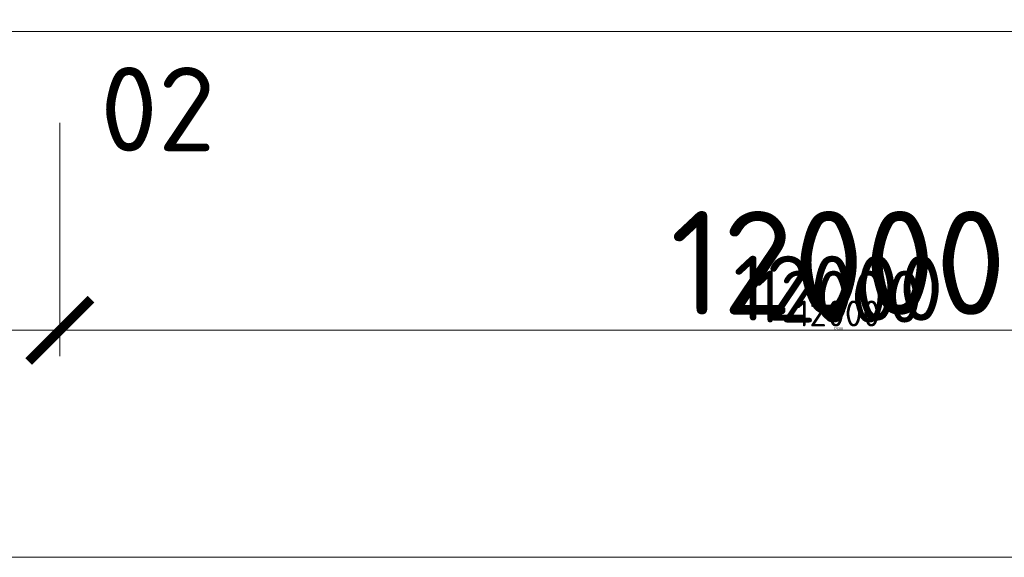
# Model space of a CAD drawing. Header units: millimetres. Extents: x -725694 to 5289369, y -1488057 to 2187451.
# Tile 532 of 656: x 311690 to 319279, y 144775 to 148920. Entities that reach past the tile are written whole.
import ezdxf

# ---------------------------------------------------------------- set-up
doc = ezdxf.new("R2010")
doc.units = ezdxf.units.MM
doc.linetypes.add('CENTERX2', pattern=[101.6, 63.5, -12.7, 12.7, -12.7])
doc.linetypes.add('DASHDOT', pattern=[25.4, 12.7, -6.35, 0, -6.35])
doc.layers.get('Defpoints').update_dxf_attribs({"color": 8})
for name, color, linetype, lineweight in [('A99_N_koty-200', 5, 'Continuous', 5), ('A99_N_koty-200 @ 1', 5, 'Continuous', 5), ('A99_N_koty-200 @ 10', 5, 'Continuous', 5), ('A99_N_koty-200 @ 100', 5, 'Continuous', 5), ('A99_N_koty-200 @ 200', 5, 'Continuous', 5), ('A99_N_koty-200 @ 250 (1)', 5, 'Continuous', 5), ('A99_N_koty-200 @ 250 (2)', 5, 'Continuous', 5), ('A99_N_koty-200 @ 400', 5, 'Continuous', 5), ('A99_N_txt-popis-200', 240, 'Continuous', 5), ('A99_S_kce-pohl', 7, 'Continuous', 5), ('A99_S_osy', 1, 'CENTERX2', 5)]:
    doc.layers.add(name, color=color, linetype=linetype, lineweight=lineweight)
doc.styles.add('A99_kota', font='isocpeur.ttf', dxfattribs={"height": 2})
doc.styles.add('ad_popis 100', font='isocpeur.ttf', dxfattribs={"height": 200})
doc.dimstyles.new('A99_kota_200 new', dxfattribs={"dimscale": 200, "dimtxt": 2, "dimasz": 1.2, "dimexe": 0.5, "dimexo": 1.5, "dimgap": 0.3, "dimtad": 1, "dimdec": 0, "dimzin": 3, "dimdsep": 46, "dimtxsty": 'A99_kota', "dimblk": 'ARCHTICK', "dimcen": 2.5, "dimazin": 2, "dimtfac": 0.75, "dimtdec": 0, "dimtmove": 2, "dimatfit": 0, "dimfxl": 0, "dimtolj": 1, "dimtzin": 0, "dimlwd": 5, "dimlwe": 5, "dimarcsym": 0})

# ---------------------------------------------------------------- blocks, each defined once
blk = doc.blocks.new('_ArchTick')
at = {"color": 0, "linetype": 'ByBlock', "const_width": 0.15}
blk.add_lwpolyline([(-0.5, -0.5), (0.5, 0.5)], dxfattribs=at)
blk = doc.blocks.new('*D4768')
at = {"layer": 'A99_N_koty-200', "color": 0, "linetype": 'Continuous', "lineweight": 5, "ltscale": 10, "transparency": 16777216}
for p, q in [((312000, 146925), (312000, 146475)), ((324000, 146925), (324000, 146475)), ((324000, 146525), (312000, 146525))]:
    blk.add_line(p, q, dxfattribs=at)
at = {"layer": 'Defpoints', "color": 0, "linetype": 'Continuous', "lineweight": 0, "ltscale": 10, "transparency": 16777216}
for p in [(312000, 149400), (324000, 149400), (312000, 146525)]:
    blk.add_point(p, dxfattribs=at)
at = {"layer": 'A99_N_koty-200', "color": 0, "linetype": 'Continuous', "lineweight": 5, "ltscale": 10, "transparency": 16777216, "xscale": 120, "yscale": 120, "zscale": 120, "rotation": 180}
blk.add_blockref('_ArchTick', (312000, 146525), dxfattribs=at)
at = {"layer": 'A99_N_koty-200', "color": 0, "linetype": 'Continuous', "lineweight": 5, "ltscale": 10, "transparency": 16777216, "xscale": 120, "yscale": 120, "zscale": 120}
blk.add_blockref('_ArchTick', (324000, 146525), dxfattribs=at)
at = {"layer": 'A99_N_koty-200', "color": 0, "linetype": 'Continuous', "ltscale": 10, "transparency": 16777216, "insert": (318000, 146655), "char_height": 200, "attachment_point": 5, "style": 'A99_kota'}
blk.add_mtext('\\A1;12000', dxfattribs=at)
blk = doc.blocks.new('*D4769')
at = {"layer": 'A99_N_koty-200', "color": 0, "linetype": 'Continuous', "lineweight": 5, "ltscale": 10, "transparency": 16777216}
for p, q in [((312000, 147325), (312000, 146425)), ((324000, 147325), (324000, 146425)), ((324000, 146525), (312000, 146525))]:
    blk.add_line(p, q, dxfattribs=at)
at = {"layer": 'Defpoints', "color": 0, "linetype": 'Continuous', "lineweight": 0, "ltscale": 10, "transparency": 16777216}
for p in [(312000, 149400), (324000, 149400), (312000, 146525)]:
    blk.add_point(p, dxfattribs=at)
at = {"layer": 'A99_N_koty-200', "color": 0, "linetype": 'Continuous', "lineweight": 5, "ltscale": 10, "transparency": 16777216, "xscale": 240, "yscale": 240, "zscale": 240, "rotation": 180}
blk.add_blockref('_ArchTick', (312000, 146525), dxfattribs=at)
at = {"layer": 'A99_N_koty-200', "color": 0, "linetype": 'Continuous', "lineweight": 5, "ltscale": 10, "transparency": 16777216, "xscale": 240, "yscale": 240, "zscale": 240}
blk.add_blockref('_ArchTick', (324000, 146525), dxfattribs=at)
at = {"layer": 'A99_N_koty-200', "color": 0, "linetype": 'Continuous', "ltscale": 10, "transparency": 16777216, "insert": (318000, 146785), "char_height": 400, "attachment_point": 5, "style": 'A99_kota'}
blk.add_mtext('\\A1;12000', dxfattribs=at)
blk = doc.blocks.new('*D4770')
at = {"layer": 'A99_N_koty-200', "color": 0, "linetype": 'Continuous', "lineweight": 5, "ltscale": 10, "transparency": 16777216}
for p, q in [((312000, 146529), (312000, 146524.5)), ((324000, 146525), (312000, 146525)), ((324000, 146529), (324000, 146524.5))]:
    blk.add_line(p, q, dxfattribs=at)
at = {"layer": 'Defpoints', "color": 0, "linetype": 'Continuous', "lineweight": 0, "ltscale": 10, "transparency": 16777216}
for p in [(312000, 149400), (324000, 149400), (312000, 146525)]:
    blk.add_point(p, dxfattribs=at)
at = {"layer": 'A99_N_koty-200', "color": 0, "linetype": 'Continuous', "lineweight": 5, "ltscale": 10, "transparency": 16777216, "xscale": 1.2, "yscale": 1.2, "zscale": 1.2, "rotation": 180}
blk.add_blockref('_ArchTick', (312000, 146525), dxfattribs=at)
at = {"layer": 'A99_N_koty-200', "color": 0, "linetype": 'Continuous', "lineweight": 5, "ltscale": 10, "transparency": 16777216, "xscale": 1.2, "yscale": 1.2, "zscale": 1.2}
blk.add_blockref('_ArchTick', (324000, 146525), dxfattribs=at)
at = {"layer": 'A99_N_koty-200', "color": 0, "linetype": 'Continuous', "ltscale": 10, "transparency": 16777216, "insert": (318000, 146526.3), "char_height": 2, "attachment_point": 5, "style": 'A99_kota'}
blk.add_mtext('\\A1;12000', dxfattribs=at)
blk = doc.blocks.new('*D4771')
at = {"layer": 'A99_N_koty-200', "color": 0, "linetype": 'Continuous', "lineweight": 5, "ltscale": 10, "transparency": 16777216}
for p, q in [((312000, 148125), (312000, 146325)), ((324000, 148125), (324000, 146325)), ((324000, 146525), (312000, 146525))]:
    blk.add_line(p, q, dxfattribs=at)
at = {"layer": 'Defpoints', "color": 0, "linetype": 'Continuous', "lineweight": 0, "ltscale": 10, "transparency": 16777216}
for p in [(312000, 149400), (324000, 149400), (312000, 146525)]:
    blk.add_point(p, dxfattribs=at)
at = {"layer": 'A99_N_koty-200', "color": 0, "linetype": 'Continuous', "lineweight": 5, "ltscale": 10, "transparency": 16777216, "xscale": 480, "yscale": 480, "zscale": 480, "rotation": 180}
blk.add_blockref('_ArchTick', (312000, 146525), dxfattribs=at)
at = {"layer": 'A99_N_koty-200', "color": 0, "linetype": 'Continuous', "lineweight": 5, "ltscale": 10, "transparency": 16777216, "xscale": 480, "yscale": 480, "zscale": 480}
blk.add_blockref('_ArchTick', (324000, 146525), dxfattribs=at)
at = {"layer": 'A99_N_koty-200', "color": 0, "linetype": 'Continuous', "ltscale": 10, "transparency": 16777216, "insert": (318000, 147045), "char_height": 800, "attachment_point": 5, "style": 'A99_kota'}
blk.add_mtext('\\A1;12000', dxfattribs=at)
blk = doc.blocks.new('*D4772')
at = {"layer": 'A99_N_koty-200', "color": 0, "linetype": 'Continuous', "lineweight": 5, "ltscale": 10, "transparency": 16777216}
for p, q in [((312000, 146565), (312000, 146520)), ((324000, 146565), (324000, 146520)), ((324000, 146525), (312000, 146525))]:
    blk.add_line(p, q, dxfattribs=at)
at = {"layer": 'Defpoints', "color": 0, "linetype": 'Continuous', "lineweight": 0, "ltscale": 10, "transparency": 16777216}
for p in [(312000, 149400), (324000, 149400), (312000, 146525)]:
    blk.add_point(p, dxfattribs=at)
at = {"layer": 'A99_N_koty-200', "color": 0, "linetype": 'Continuous', "lineweight": 5, "ltscale": 10, "transparency": 16777216, "xscale": 12, "yscale": 12, "zscale": 12, "rotation": 180}
blk.add_blockref('_ArchTick', (312000, 146525), dxfattribs=at)
at = {"layer": 'A99_N_koty-200', "color": 0, "linetype": 'Continuous', "lineweight": 5, "ltscale": 10, "transparency": 16777216, "xscale": 12, "yscale": 12, "zscale": 12}
blk.add_blockref('_ArchTick', (324000, 146525), dxfattribs=at)
at = {"layer": 'A99_N_koty-200', "color": 0, "linetype": 'Continuous', "ltscale": 10, "transparency": 16777216, "insert": (318000, 146538), "char_height": 20, "attachment_point": 5, "style": 'A99_kota'}
blk.add_mtext('\\A1;12000', dxfattribs=at)
blk = doc.blocks.new('*D4773')
at = {"layer": 'A99_N_koty-200', "color": 0, "linetype": 'Continuous', "lineweight": 5, "ltscale": 10, "transparency": 16777216}
for p, q in [((312000, 147525), (312000, 146400)), ((324000, 147525), (324000, 146400)), ((324000, 146525), (312000, 146525))]:
    blk.add_line(p, q, dxfattribs=at)
at = {"layer": 'Defpoints', "color": 0, "linetype": 'Continuous', "lineweight": 0, "ltscale": 10, "transparency": 16777216}
for p in [(312000, 149400), (324000, 149400), (312000, 146525)]:
    blk.add_point(p, dxfattribs=at)
at = {"layer": 'A99_N_koty-200', "color": 0, "linetype": 'Continuous', "lineweight": 5, "ltscale": 10, "transparency": 16777216, "xscale": 300, "yscale": 300, "zscale": 300, "rotation": 180}
blk.add_blockref('_ArchTick', (312000, 146525), dxfattribs=at)
at = {"layer": 'A99_N_koty-200', "color": 0, "linetype": 'Continuous', "lineweight": 5, "ltscale": 10, "transparency": 16777216, "xscale": 300, "yscale": 300, "zscale": 300}
blk.add_blockref('_ArchTick', (324000, 146525), dxfattribs=at)
at = {"layer": 'A99_N_koty-200', "color": 0, "linetype": 'Continuous', "ltscale": 10, "transparency": 16777216, "insert": (318000, 146850), "char_height": 500, "attachment_point": 5, "style": 'A99_kota'}
blk.add_mtext('\\A1;12000', dxfattribs=at)
blk = doc.blocks.new('*D4774')
at = {"layer": 'A99_N_koty-200', "color": 0, "linetype": 'Continuous', "lineweight": 5, "ltscale": 10, "transparency": 16777216}
for p, q in [((312000, 147525), (312000, 146400)), ((324000, 147525), (324000, 146400)), ((324000, 146525), (312000, 146525))]:
    blk.add_line(p, q, dxfattribs=at)
at = {"layer": 'Defpoints', "color": 0, "linetype": 'Continuous', "lineweight": 0, "ltscale": 10, "transparency": 16777216}
for p in [(312000, 149400), (324000, 149400), (312000, 146525)]:
    blk.add_point(p, dxfattribs=at)
at = {"layer": 'A99_N_koty-200', "color": 0, "linetype": 'Continuous', "lineweight": 5, "ltscale": 10, "transparency": 16777216, "xscale": 300, "yscale": 300, "zscale": 300, "rotation": 180}
blk.add_blockref('_ArchTick', (312000, 146525), dxfattribs=at)
at = {"layer": 'A99_N_koty-200', "color": 0, "linetype": 'Continuous', "lineweight": 5, "ltscale": 10, "transparency": 16777216, "xscale": 300, "yscale": 300, "zscale": 300}
blk.add_blockref('_ArchTick', (324000, 146525), dxfattribs=at)
at = {"layer": 'A99_N_koty-200', "color": 0, "linetype": 'Continuous', "ltscale": 10, "transparency": 16777216, "insert": (318000, 146850), "char_height": 500, "attachment_point": 5, "style": 'A99_kota'}
blk.add_mtext('\\A1;12000', dxfattribs=at)
blk = doc.blocks.new('*D4776')
at = {"layer": 'A99_N_koty-200', "color": 0, "linetype": 'Continuous', "lineweight": 5, "ltscale": 10, "transparency": 16777216}
for p, q in [((300000, 146925), (300000, 146475)), ((312000, 146925), (312000, 146475)), ((312000, 146525), (300000, 146525))]:
    blk.add_line(p, q, dxfattribs=at)
at = {"layer": 'Defpoints', "color": 0, "linetype": 'Continuous', "lineweight": 0, "ltscale": 10, "transparency": 16777216}
for p in [(300000, 149400), (312000, 149400), (300000, 146525)]:
    blk.add_point(p, dxfattribs=at)
at = {"layer": 'A99_N_koty-200', "color": 0, "linetype": 'Continuous', "lineweight": 5, "ltscale": 10, "transparency": 16777216, "xscale": 120, "yscale": 120, "zscale": 120, "rotation": 180}
blk.add_blockref('_ArchTick', (300000, 146525), dxfattribs=at)
at = {"layer": 'A99_N_koty-200', "color": 0, "linetype": 'Continuous', "lineweight": 5, "ltscale": 10, "transparency": 16777216, "xscale": 120, "yscale": 120, "zscale": 120}
blk.add_blockref('_ArchTick', (312000, 146525), dxfattribs=at)
at = {"layer": 'A99_N_koty-200', "color": 0, "linetype": 'Continuous', "ltscale": 10, "transparency": 16777216, "insert": (306000, 146655), "char_height": 200, "attachment_point": 5, "style": 'A99_kota'}
blk.add_mtext('\\A1;12000', dxfattribs=at)
blk = doc.blocks.new('*D4777')
at = {"layer": 'A99_N_koty-200', "color": 0, "linetype": 'Continuous', "lineweight": 5, "ltscale": 10, "transparency": 16777216}
for p, q in [((300000, 147325), (300000, 146425)), ((312000, 147325), (312000, 146425)), ((312000, 146525), (300000, 146525))]:
    blk.add_line(p, q, dxfattribs=at)
at = {"layer": 'Defpoints', "color": 0, "linetype": 'Continuous', "lineweight": 0, "ltscale": 10, "transparency": 16777216}
for p in [(300000, 149400), (312000, 149400), (300000, 146525)]:
    blk.add_point(p, dxfattribs=at)
at = {"layer": 'A99_N_koty-200', "color": 0, "linetype": 'Continuous', "lineweight": 5, "ltscale": 10, "transparency": 16777216, "xscale": 240, "yscale": 240, "zscale": 240, "rotation": 180}
blk.add_blockref('_ArchTick', (300000, 146525), dxfattribs=at)
at = {"layer": 'A99_N_koty-200', "color": 0, "linetype": 'Continuous', "lineweight": 5, "ltscale": 10, "transparency": 16777216, "xscale": 240, "yscale": 240, "zscale": 240}
blk.add_blockref('_ArchTick', (312000, 146525), dxfattribs=at)
at = {"layer": 'A99_N_koty-200', "color": 0, "linetype": 'Continuous', "ltscale": 10, "transparency": 16777216, "insert": (306000, 146785), "char_height": 400, "attachment_point": 5, "style": 'A99_kota'}
blk.add_mtext('\\A1;12000', dxfattribs=at)
blk = doc.blocks.new('*D4778')
at = {"layer": 'A99_N_koty-200', "color": 0, "linetype": 'Continuous', "lineweight": 5, "ltscale": 10, "transparency": 16777216}
for p, q in [((300000, 146529), (300000, 146524.5)), ((312000, 146525), (300000, 146525)), ((312000, 146529), (312000, 146524.5))]:
    blk.add_line(p, q, dxfattribs=at)
at = {"layer": 'Defpoints', "color": 0, "linetype": 'Continuous', "lineweight": 0, "ltscale": 10, "transparency": 16777216}
for p in [(300000, 149400), (312000, 149400), (300000, 146525)]:
    blk.add_point(p, dxfattribs=at)
at = {"layer": 'A99_N_koty-200', "color": 0, "linetype": 'Continuous', "lineweight": 5, "ltscale": 10, "transparency": 16777216, "xscale": 1.2, "yscale": 1.2, "zscale": 1.2, "rotation": 180}
blk.add_blockref('_ArchTick', (300000, 146525), dxfattribs=at)
at = {"layer": 'A99_N_koty-200', "color": 0, "linetype": 'Continuous', "lineweight": 5, "ltscale": 10, "transparency": 16777216, "xscale": 1.2, "yscale": 1.2, "zscale": 1.2}
blk.add_blockref('_ArchTick', (312000, 146525), dxfattribs=at)
at = {"layer": 'A99_N_koty-200', "color": 0, "linetype": 'Continuous', "ltscale": 10, "transparency": 16777216, "insert": (306000, 146526.3), "char_height": 2, "attachment_point": 5, "style": 'A99_kota'}
blk.add_mtext('\\A1;12000', dxfattribs=at)
blk = doc.blocks.new('*D4779')
at = {"layer": 'A99_N_koty-200', "color": 0, "linetype": 'Continuous', "lineweight": 5, "ltscale": 10, "transparency": 16777216}
for p, q in [((300000, 148125), (300000, 146325)), ((312000, 148125), (312000, 146325)), ((312000, 146525), (300000, 146525))]:
    blk.add_line(p, q, dxfattribs=at)
at = {"layer": 'Defpoints', "color": 0, "linetype": 'Continuous', "lineweight": 0, "ltscale": 10, "transparency": 16777216}
for p in [(300000, 149400), (312000, 149400), (300000, 146525)]:
    blk.add_point(p, dxfattribs=at)
at = {"layer": 'A99_N_koty-200', "color": 0, "linetype": 'Continuous', "lineweight": 5, "ltscale": 10, "transparency": 16777216, "xscale": 480, "yscale": 480, "zscale": 480, "rotation": 180}
blk.add_blockref('_ArchTick', (300000, 146525), dxfattribs=at)
at = {"layer": 'A99_N_koty-200', "color": 0, "linetype": 'Continuous', "lineweight": 5, "ltscale": 10, "transparency": 16777216, "xscale": 480, "yscale": 480, "zscale": 480}
blk.add_blockref('_ArchTick', (312000, 146525), dxfattribs=at)
at = {"layer": 'A99_N_koty-200', "color": 0, "linetype": 'Continuous', "ltscale": 10, "transparency": 16777216, "insert": (306000, 147045), "char_height": 800, "attachment_point": 5, "style": 'A99_kota'}
blk.add_mtext('\\A1;12000', dxfattribs=at)
blk = doc.blocks.new('*D4780')
at = {"layer": 'A99_N_koty-200', "color": 0, "linetype": 'Continuous', "lineweight": 5, "ltscale": 10, "transparency": 16777216}
for p, q in [((300000, 146565), (300000, 146520)), ((312000, 146565), (312000, 146520)), ((312000, 146525), (300000, 146525))]:
    blk.add_line(p, q, dxfattribs=at)
at = {"layer": 'Defpoints', "color": 0, "linetype": 'Continuous', "lineweight": 0, "ltscale": 10, "transparency": 16777216}
for p in [(300000, 149400), (312000, 149400), (300000, 146525)]:
    blk.add_point(p, dxfattribs=at)
at = {"layer": 'A99_N_koty-200', "color": 0, "linetype": 'Continuous', "lineweight": 5, "ltscale": 10, "transparency": 16777216, "xscale": 12, "yscale": 12, "zscale": 12, "rotation": 180}
blk.add_blockref('_ArchTick', (300000, 146525), dxfattribs=at)
at = {"layer": 'A99_N_koty-200', "color": 0, "linetype": 'Continuous', "lineweight": 5, "ltscale": 10, "transparency": 16777216, "xscale": 12, "yscale": 12, "zscale": 12}
blk.add_blockref('_ArchTick', (312000, 146525), dxfattribs=at)
at = {"layer": 'A99_N_koty-200', "color": 0, "linetype": 'Continuous', "ltscale": 10, "transparency": 16777216, "insert": (306000, 146538), "char_height": 20, "attachment_point": 5, "style": 'A99_kota'}
blk.add_mtext('\\A1;12000', dxfattribs=at)
blk = doc.blocks.new('*D4781')
at = {"layer": 'A99_N_koty-200', "color": 0, "linetype": 'Continuous', "lineweight": 5, "ltscale": 10, "transparency": 16777216}
for p, q in [((300000, 147525), (300000, 146400)), ((312000, 147525), (312000, 146400)), ((312000, 146525), (300000, 146525))]:
    blk.add_line(p, q, dxfattribs=at)
at = {"layer": 'Defpoints', "color": 0, "linetype": 'Continuous', "lineweight": 0, "ltscale": 10, "transparency": 16777216}
for p in [(300000, 149400), (312000, 149400), (300000, 146525)]:
    blk.add_point(p, dxfattribs=at)
at = {"layer": 'A99_N_koty-200', "color": 0, "linetype": 'Continuous', "lineweight": 5, "ltscale": 10, "transparency": 16777216, "xscale": 300, "yscale": 300, "zscale": 300, "rotation": 180}
blk.add_blockref('_ArchTick', (300000, 146525), dxfattribs=at)
at = {"layer": 'A99_N_koty-200', "color": 0, "linetype": 'Continuous', "lineweight": 5, "ltscale": 10, "transparency": 16777216, "xscale": 300, "yscale": 300, "zscale": 300}
blk.add_blockref('_ArchTick', (312000, 146525), dxfattribs=at)
at = {"layer": 'A99_N_koty-200', "color": 0, "linetype": 'Continuous', "ltscale": 10, "transparency": 16777216, "insert": (306000, 146850), "char_height": 500, "attachment_point": 5, "style": 'A99_kota'}
blk.add_mtext('\\A1;12000', dxfattribs=at)
blk = doc.blocks.new('*D4782')
at = {"layer": 'A99_N_koty-200', "color": 0, "linetype": 'Continuous', "lineweight": 5, "ltscale": 10, "transparency": 16777216}
for p, q in [((300000, 147525), (300000, 146400)), ((312000, 147525), (312000, 146400)), ((312000, 146525), (300000, 146525))]:
    blk.add_line(p, q, dxfattribs=at)
at = {"layer": 'Defpoints', "color": 0, "linetype": 'Continuous', "lineweight": 0, "ltscale": 10, "transparency": 16777216}
for p in [(300000, 149400), (312000, 149400), (300000, 146525)]:
    blk.add_point(p, dxfattribs=at)
at = {"layer": 'A99_N_koty-200', "color": 0, "linetype": 'Continuous', "lineweight": 5, "ltscale": 10, "transparency": 16777216, "xscale": 300, "yscale": 300, "zscale": 300, "rotation": 180}
blk.add_blockref('_ArchTick', (300000, 146525), dxfattribs=at)
at = {"layer": 'A99_N_koty-200', "color": 0, "linetype": 'Continuous', "lineweight": 5, "ltscale": 10, "transparency": 16777216, "xscale": 300, "yscale": 300, "zscale": 300}
blk.add_blockref('_ArchTick', (312000, 146525), dxfattribs=at)
at = {"layer": 'A99_N_koty-200', "color": 0, "linetype": 'Continuous', "ltscale": 10, "transparency": 16777216, "insert": (306000, 146850), "char_height": 500, "attachment_point": 5, "style": 'A99_kota'}
blk.add_mtext('\\A1;12000', dxfattribs=at)
blk = doc.blocks.new('*D4784')
at = {"layer": 'A99_N_koty-200', "color": 0, "linetype": 'Continuous', "lineweight": 5, "ltscale": 10, "transparency": 16777216}
for p, q in [((299400, 145175), (299400, 144725)), ((438875.5, 145175), (438875.5, 144725)), ((438875.5, 144775), (299400, 144775))]:
    blk.add_line(p, q, dxfattribs=at)
at = {"layer": 'Defpoints', "color": 0, "linetype": 'Continuous', "lineweight": 0, "ltscale": 10, "transparency": 16777216}
for p in [(299400, 148705), (438875.5, 148705), (299400, 144775)]:
    blk.add_point(p, dxfattribs=at)
at = {"layer": 'A99_N_koty-200', "color": 0, "linetype": 'Continuous', "lineweight": 5, "ltscale": 10, "transparency": 16777216, "xscale": 120, "yscale": 120, "zscale": 120, "rotation": 180}
blk.add_blockref('_ArchTick', (299400, 144775), dxfattribs=at)
at = {"layer": 'A99_N_koty-200', "color": 0, "linetype": 'Continuous', "lineweight": 5, "ltscale": 10, "transparency": 16777216, "xscale": 120, "yscale": 120, "zscale": 120}
blk.add_blockref('_ArchTick', (438875.5, 144775), dxfattribs=at)
at = {"layer": 'A99_N_koty-200', "color": 0, "linetype": 'Continuous', "ltscale": 10, "transparency": 16777216, "insert": (369137.8, 144905), "char_height": 200, "attachment_point": 5, "style": 'A99_kota'}
blk.add_mtext('\\A1;139476', dxfattribs=at)
blk = doc.blocks.new('*D4785')
at = {"layer": 'A99_N_koty-200', "color": 0, "linetype": 'Continuous', "lineweight": 5, "ltscale": 10, "transparency": 16777216}
for p, q in [((299400, 145575), (299400, 144675)), ((438875.5, 145575), (438875.5, 144675)), ((438875.5, 144775), (299400, 144775))]:
    blk.add_line(p, q, dxfattribs=at)
at = {"layer": 'Defpoints', "color": 0, "linetype": 'Continuous', "lineweight": 0, "ltscale": 10, "transparency": 16777216}
for p in [(299400, 148705), (438875.5, 148705), (299400, 144775)]:
    blk.add_point(p, dxfattribs=at)
at = {"layer": 'A99_N_koty-200', "color": 0, "linetype": 'Continuous', "lineweight": 5, "ltscale": 10, "transparency": 16777216, "xscale": 240, "yscale": 240, "zscale": 240, "rotation": 180}
blk.add_blockref('_ArchTick', (299400, 144775), dxfattribs=at)
at = {"layer": 'A99_N_koty-200', "color": 0, "linetype": 'Continuous', "lineweight": 5, "ltscale": 10, "transparency": 16777216, "xscale": 240, "yscale": 240, "zscale": 240}
blk.add_blockref('_ArchTick', (438875.5, 144775), dxfattribs=at)
at = {"layer": 'A99_N_koty-200', "color": 0, "linetype": 'Continuous', "ltscale": 10, "transparency": 16777216, "insert": (369137.8, 145035), "char_height": 400, "attachment_point": 5, "style": 'A99_kota'}
blk.add_mtext('\\A1;139476', dxfattribs=at)
blk = doc.blocks.new('*D4786')
at = {"layer": 'A99_N_koty-200', "color": 0, "linetype": 'Continuous', "lineweight": 5, "ltscale": 10, "transparency": 16777216}
for p, q in [((299400, 144779), (299400, 144774.5)), ((438875.5, 144775), (299400, 144775)), ((438875.5, 144779), (438875.5, 144774.5))]:
    blk.add_line(p, q, dxfattribs=at)
at = {"layer": 'Defpoints', "color": 0, "linetype": 'Continuous', "lineweight": 0, "ltscale": 10, "transparency": 16777216}
for p in [(299400, 148705), (438875.5, 148705), (299400, 144775)]:
    blk.add_point(p, dxfattribs=at)
at = {"layer": 'A99_N_koty-200', "color": 0, "linetype": 'Continuous', "lineweight": 5, "ltscale": 10, "transparency": 16777216, "xscale": 1.2, "yscale": 1.2, "zscale": 1.2, "rotation": 180}
blk.add_blockref('_ArchTick', (299400, 144775), dxfattribs=at)
at = {"layer": 'A99_N_koty-200', "color": 0, "linetype": 'Continuous', "lineweight": 5, "ltscale": 10, "transparency": 16777216, "xscale": 1.2, "yscale": 1.2, "zscale": 1.2}
blk.add_blockref('_ArchTick', (438875.5, 144775), dxfattribs=at)
at = {"layer": 'A99_N_koty-200', "color": 0, "linetype": 'Continuous', "ltscale": 10, "transparency": 16777216, "insert": (369137.8, 144776.3), "char_height": 2, "attachment_point": 5, "style": 'A99_kota'}
blk.add_mtext('\\A1;139476', dxfattribs=at)
blk = doc.blocks.new('*D4787')
at = {"layer": 'A99_N_koty-200', "color": 0, "linetype": 'Continuous', "lineweight": 5, "ltscale": 10, "transparency": 16777216}
for p, q in [((299400, 146375), (299400, 144575)), ((438875.5, 146375), (438875.5, 144575)), ((438875.5, 144775), (299400, 144775))]:
    blk.add_line(p, q, dxfattribs=at)
at = {"layer": 'Defpoints', "color": 0, "linetype": 'Continuous', "lineweight": 0, "ltscale": 10, "transparency": 16777216}
for p in [(299400, 148705), (438875.5, 148705), (299400, 144775)]:
    blk.add_point(p, dxfattribs=at)
at = {"layer": 'A99_N_koty-200', "color": 0, "linetype": 'Continuous', "lineweight": 5, "ltscale": 10, "transparency": 16777216, "xscale": 480, "yscale": 480, "zscale": 480, "rotation": 180}
blk.add_blockref('_ArchTick', (299400, 144775), dxfattribs=at)
at = {"layer": 'A99_N_koty-200', "color": 0, "linetype": 'Continuous', "lineweight": 5, "ltscale": 10, "transparency": 16777216, "xscale": 480, "yscale": 480, "zscale": 480}
blk.add_blockref('_ArchTick', (438875.5, 144775), dxfattribs=at)
at = {"layer": 'A99_N_koty-200', "color": 0, "linetype": 'Continuous', "ltscale": 10, "transparency": 16777216, "insert": (369137.8, 145295), "char_height": 800, "attachment_point": 5, "style": 'A99_kota'}
blk.add_mtext('\\A1;139476', dxfattribs=at)
blk = doc.blocks.new('*D4788')
at = {"layer": 'A99_N_koty-200', "color": 0, "linetype": 'Continuous', "lineweight": 5, "ltscale": 10, "transparency": 16777216}
for p, q in [((299400, 144815), (299400, 144770)), ((438875.5, 144815), (438875.5, 144770)), ((438875.5, 144775), (299400, 144775))]:
    blk.add_line(p, q, dxfattribs=at)
at = {"layer": 'Defpoints', "color": 0, "linetype": 'Continuous', "lineweight": 0, "ltscale": 10, "transparency": 16777216}
for p in [(299400, 148705), (438875.5, 148705), (299400, 144775)]:
    blk.add_point(p, dxfattribs=at)
at = {"layer": 'A99_N_koty-200', "color": 0, "linetype": 'Continuous', "lineweight": 5, "ltscale": 10, "transparency": 16777216, "xscale": 12, "yscale": 12, "zscale": 12, "rotation": 180}
blk.add_blockref('_ArchTick', (299400, 144775), dxfattribs=at)
at = {"layer": 'A99_N_koty-200', "color": 0, "linetype": 'Continuous', "lineweight": 5, "ltscale": 10, "transparency": 16777216, "xscale": 12, "yscale": 12, "zscale": 12}
blk.add_blockref('_ArchTick', (438875.5, 144775), dxfattribs=at)
at = {"layer": 'A99_N_koty-200', "color": 0, "linetype": 'Continuous', "ltscale": 10, "transparency": 16777216, "insert": (369137.8, 144788), "char_height": 20, "attachment_point": 5, "style": 'A99_kota'}
blk.add_mtext('\\A1;139476', dxfattribs=at)
blk = doc.blocks.new('*D4789')
at = {"layer": 'A99_N_koty-200', "color": 0, "linetype": 'Continuous', "lineweight": 5, "ltscale": 10, "transparency": 16777216}
for p, q in [((299400, 145775), (299400, 144650)), ((438875.5, 145775), (438875.5, 144650)), ((438875.5, 144775), (299400, 144775))]:
    blk.add_line(p, q, dxfattribs=at)
at = {"layer": 'Defpoints', "color": 0, "linetype": 'Continuous', "lineweight": 0, "ltscale": 10, "transparency": 16777216}
for p in [(299400, 148705), (438875.5, 148705), (299400, 144775)]:
    blk.add_point(p, dxfattribs=at)
at = {"layer": 'A99_N_koty-200', "color": 0, "linetype": 'Continuous', "lineweight": 5, "ltscale": 10, "transparency": 16777216, "xscale": 300, "yscale": 300, "zscale": 300, "rotation": 180}
blk.add_blockref('_ArchTick', (299400, 144775), dxfattribs=at)
at = {"layer": 'A99_N_koty-200', "color": 0, "linetype": 'Continuous', "lineweight": 5, "ltscale": 10, "transparency": 16777216, "xscale": 300, "yscale": 300, "zscale": 300}
blk.add_blockref('_ArchTick', (438875.5, 144775), dxfattribs=at)
at = {"layer": 'A99_N_koty-200', "color": 0, "linetype": 'Continuous', "ltscale": 10, "transparency": 16777216, "insert": (369137.8, 145100), "char_height": 500, "attachment_point": 5, "style": 'A99_kota'}
blk.add_mtext('\\A1;139476', dxfattribs=at)
blk = doc.blocks.new('*D4790')
at = {"layer": 'A99_N_koty-200', "color": 0, "linetype": 'Continuous', "lineweight": 5, "ltscale": 10, "transparency": 16777216}
for p, q in [((299400, 145775), (299400, 144650)), ((438875.5, 145775), (438875.5, 144650)), ((438875.5, 144775), (299400, 144775))]:
    blk.add_line(p, q, dxfattribs=at)
at = {"layer": 'Defpoints', "color": 0, "linetype": 'Continuous', "lineweight": 0, "ltscale": 10, "transparency": 16777216}
for p in [(299400, 148705), (438875.5, 148705), (299400, 144775)]:
    blk.add_point(p, dxfattribs=at)
at = {"layer": 'A99_N_koty-200', "color": 0, "linetype": 'Continuous', "lineweight": 5, "ltscale": 10, "transparency": 16777216, "xscale": 300, "yscale": 300, "zscale": 300, "rotation": 180}
blk.add_blockref('_ArchTick', (299400, 144775), dxfattribs=at)
at = {"layer": 'A99_N_koty-200', "color": 0, "linetype": 'Continuous', "lineweight": 5, "ltscale": 10, "transparency": 16777216, "xscale": 300, "yscale": 300, "zscale": 300}
blk.add_blockref('_ArchTick', (438875.5, 144775), dxfattribs=at)
at = {"layer": 'A99_N_koty-200', "color": 0, "linetype": 'Continuous', "ltscale": 10, "transparency": 16777216, "insert": (369137.8, 145100), "char_height": 500, "attachment_point": 5, "style": 'A99_kota'}
blk.add_mtext('\\A1;139476', dxfattribs=at)
blk = doc.blocks.new('*U6097')
at = {"layer": 'A99_N_koty-200 @ 1', "linetype": 'Continuous', "ltscale": 10}
dim = blk.add_linear_dim(base=(312000, 146525), p1=(324000, 149400), p2=(312000, 149400), angle=180, dimstyle='A99_kota_200 new', override={"dimscale": 1, "dimtix": 1, "dimtofl": 1, "dimtmove": 1, "dimatfit": 1}, dxfattribs=at)
dim.commit()
dim.dimension.update_dxf_attribs({"geometry": '*D4770', "text_midpoint": (318000, 146526.3)})
at = {"layer": 'A99_N_koty-200 @ 10', "linetype": 'Continuous', "ltscale": 10}
dim = blk.add_linear_dim(base=(312000, 146525), p1=(324000, 149400), p2=(312000, 149400), angle=180, dimstyle='A99_kota_200 new', override={"dimscale": 10, "dimtix": 1, "dimtofl": 1, "dimtmove": 1, "dimatfit": 1}, dxfattribs=at)
dim.commit()
dim.dimension.update_dxf_attribs({"geometry": '*D4772', "text_midpoint": (318000, 146538)})
at = {"layer": 'A99_N_koty-200 @ 100', "linetype": 'Continuous', "ltscale": 10}
dim = blk.add_linear_dim(base=(312000, 146525), p1=(324000, 149400), p2=(312000, 149400), angle=180, dimstyle='A99_kota_200 new', override={"dimscale": 100, "dimtix": 1, "dimtofl": 1, "dimtmove": 1, "dimatfit": 1}, dxfattribs=at)
dim.commit()
dim.dimension.update_dxf_attribs({"geometry": '*D4768', "text_midpoint": (318000, 146655)})
at = {"layer": 'A99_N_koty-200 @ 200', "linetype": 'Continuous', "ltscale": 10}
dim = blk.add_linear_dim(base=(312000, 146525), p1=(324000, 149400), p2=(312000, 149400), angle=180, dimstyle='A99_kota_200 new', override={"dimscale": 200, "dimtix": 1, "dimtofl": 1, "dimtmove": 1, "dimatfit": 1}, dxfattribs=at)
dim.commit()
dim.dimension.update_dxf_attribs({"geometry": '*D4769', "text_midpoint": (318000, 146785)})
at = {"layer": 'A99_N_koty-200 @ 250 (1)', "linetype": 'Continuous', "ltscale": 10}
dim = blk.add_linear_dim(base=(312000, 146525), p1=(324000, 149400), p2=(312000, 149400), angle=180, dimstyle='A99_kota_200 new', override={"dimscale": 250, "dimtix": 1, "dimtofl": 1, "dimtmove": 1, "dimatfit": 1}, dxfattribs=at)
dim.commit()
dim.dimension.update_dxf_attribs({"geometry": '*D4774', "text_midpoint": (318000, 146850)})
at = {"layer": 'A99_N_koty-200 @ 250 (2)', "linetype": 'Continuous', "ltscale": 10}
dim = blk.add_linear_dim(base=(312000, 146525), p1=(324000, 149400), p2=(312000, 149400), angle=180, dimstyle='A99_kota_200 new', override={"dimscale": 250, "dimtix": 1, "dimtofl": 1, "dimtmove": 1, "dimatfit": 1}, dxfattribs=at)
dim.commit()
dim.dimension.update_dxf_attribs({"geometry": '*D4773', "text_midpoint": (318000, 146850)})
at = {"layer": 'A99_N_koty-200 @ 400', "linetype": 'Continuous', "ltscale": 10}
dim = blk.add_linear_dim(base=(312000, 146525), p1=(324000, 149400), p2=(312000, 149400), angle=180, dimstyle='A99_kota_200 new', override={"dimscale": 400, "dimtix": 1, "dimtofl": 1, "dimtmove": 1, "dimatfit": 1}, dxfattribs=at)
dim.commit()
dim.dimension.update_dxf_attribs({"geometry": '*D4771', "text_midpoint": (318000, 147045)})
blk = doc.blocks.new('*U6098')
at = {"layer": 'A99_N_koty-200 @ 1', "linetype": 'Continuous', "ltscale": 10}
dim = blk.add_linear_dim(base=(300000, 146525), p1=(312000, 149400), p2=(300000, 149400), angle=180, dimstyle='A99_kota_200 new', override={"dimscale": 1, "dimtix": 1, "dimtofl": 1, "dimtmove": 1, "dimatfit": 1}, dxfattribs=at)
dim.commit()
dim.dimension.update_dxf_attribs({"geometry": '*D4778', "text_midpoint": (306000, 146526.3)})
at = {"layer": 'A99_N_koty-200 @ 10', "linetype": 'Continuous', "ltscale": 10}
dim = blk.add_linear_dim(base=(300000, 146525), p1=(312000, 149400), p2=(300000, 149400), angle=180, dimstyle='A99_kota_200 new', override={"dimscale": 10, "dimtix": 1, "dimtofl": 1, "dimtmove": 1, "dimatfit": 1}, dxfattribs=at)
dim.commit()
dim.dimension.update_dxf_attribs({"geometry": '*D4780', "text_midpoint": (306000, 146538)})
at = {"layer": 'A99_N_koty-200 @ 100', "linetype": 'Continuous', "ltscale": 10}
dim = blk.add_linear_dim(base=(300000, 146525), p1=(312000, 149400), p2=(300000, 149400), angle=180, dimstyle='A99_kota_200 new', override={"dimscale": 100, "dimtix": 1, "dimtofl": 1, "dimtmove": 1, "dimatfit": 1}, dxfattribs=at)
dim.commit()
dim.dimension.update_dxf_attribs({"geometry": '*D4776', "text_midpoint": (306000, 146655)})
at = {"layer": 'A99_N_koty-200 @ 200', "linetype": 'Continuous', "ltscale": 10}
dim = blk.add_linear_dim(base=(300000, 146525), p1=(312000, 149400), p2=(300000, 149400), angle=180, dimstyle='A99_kota_200 new', override={"dimscale": 200, "dimtix": 1, "dimtofl": 1, "dimtmove": 1, "dimatfit": 1}, dxfattribs=at)
dim.commit()
dim.dimension.update_dxf_attribs({"geometry": '*D4777', "text_midpoint": (306000, 146785)})
at = {"layer": 'A99_N_koty-200 @ 250 (1)', "linetype": 'Continuous', "ltscale": 10}
dim = blk.add_linear_dim(base=(300000, 146525), p1=(312000, 149400), p2=(300000, 149400), angle=180, dimstyle='A99_kota_200 new', override={"dimscale": 250, "dimtix": 1, "dimtofl": 1, "dimtmove": 1, "dimatfit": 1}, dxfattribs=at)
dim.commit()
dim.dimension.update_dxf_attribs({"geometry": '*D4782', "text_midpoint": (306000, 146850)})
at = {"layer": 'A99_N_koty-200 @ 250 (2)', "linetype": 'Continuous', "ltscale": 10}
dim = blk.add_linear_dim(base=(300000, 146525), p1=(312000, 149400), p2=(300000, 149400), angle=180, dimstyle='A99_kota_200 new', override={"dimscale": 250, "dimtix": 1, "dimtofl": 1, "dimtmove": 1, "dimatfit": 1}, dxfattribs=at)
dim.commit()
dim.dimension.update_dxf_attribs({"geometry": '*D4781', "text_midpoint": (306000, 146850)})
at = {"layer": 'A99_N_koty-200 @ 400', "linetype": 'Continuous', "ltscale": 10}
dim = blk.add_linear_dim(base=(300000, 146525), p1=(312000, 149400), p2=(300000, 149400), angle=180, dimstyle='A99_kota_200 new', override={"dimscale": 400, "dimtix": 1, "dimtofl": 1, "dimtmove": 1, "dimatfit": 1}, dxfattribs=at)
dim.commit()
dim.dimension.update_dxf_attribs({"geometry": '*D4779', "text_midpoint": (306000, 147045)})
blk = doc.blocks.new('*U6099')
at = {"layer": 'A99_N_koty-200 @ 1', "linetype": 'Continuous', "ltscale": 10}
dim = blk.add_linear_dim(base=(299400, 144775), p1=(438875.5457, 148705), p2=(299400, 148705), angle=180, dimstyle='A99_kota_200 new', override={"dimscale": 1, "dimtix": 1, "dimtofl": 1, "dimtmove": 1, "dimatfit": 1}, dxfattribs=at)
dim.commit()
dim.dimension.update_dxf_attribs({"geometry": '*D4786', "text_midpoint": (369137.7728, 144776.3)})
at = {"layer": 'A99_N_koty-200 @ 10', "linetype": 'Continuous', "ltscale": 10}
dim = blk.add_linear_dim(base=(299400, 144775), p1=(438875.5457, 148705), p2=(299400, 148705), angle=180, dimstyle='A99_kota_200 new', override={"dimscale": 10, "dimtix": 1, "dimtofl": 1, "dimtmove": 1, "dimatfit": 1}, dxfattribs=at)
dim.commit()
dim.dimension.update_dxf_attribs({"geometry": '*D4788', "text_midpoint": (369137.7728, 144788)})
at = {"layer": 'A99_N_koty-200 @ 100', "linetype": 'Continuous', "ltscale": 10}
dim = blk.add_linear_dim(base=(299400, 144775), p1=(438875.5457, 148705), p2=(299400, 148705), angle=180, dimstyle='A99_kota_200 new', override={"dimscale": 100, "dimtix": 1, "dimtofl": 1, "dimtmove": 1, "dimatfit": 1}, dxfattribs=at)
dim.commit()
dim.dimension.update_dxf_attribs({"geometry": '*D4784', "text_midpoint": (369137.7728, 144905)})
at = {"layer": 'A99_N_koty-200 @ 200', "linetype": 'Continuous', "ltscale": 10}
dim = blk.add_linear_dim(base=(299400, 144775), p1=(438875.5457, 148705), p2=(299400, 148705), angle=180, dimstyle='A99_kota_200 new', override={"dimscale": 200, "dimtix": 1, "dimtofl": 1, "dimtmove": 1, "dimatfit": 1}, dxfattribs=at)
dim.commit()
dim.dimension.update_dxf_attribs({"geometry": '*D4785', "text_midpoint": (369137.7728, 145035)})
at = {"layer": 'A99_N_koty-200 @ 250 (1)', "linetype": 'Continuous', "ltscale": 10}
dim = blk.add_linear_dim(base=(299400, 144775), p1=(438875.5457, 148705), p2=(299400, 148705), angle=180, dimstyle='A99_kota_200 new', override={"dimscale": 250, "dimtix": 1, "dimtofl": 1, "dimtmove": 1, "dimatfit": 1}, dxfattribs=at)
dim.commit()
dim.dimension.update_dxf_attribs({"geometry": '*D4790', "text_midpoint": (369137.7728, 145100)})
at = {"layer": 'A99_N_koty-200 @ 250 (2)', "linetype": 'Continuous', "ltscale": 10}
dim = blk.add_linear_dim(base=(299400, 144775), p1=(438875.5457, 148705), p2=(299400, 148705), angle=180, dimstyle='A99_kota_200 new', override={"dimscale": 250, "dimtix": 1, "dimtofl": 1, "dimtmove": 1, "dimatfit": 1}, dxfattribs=at)
dim.commit()
dim.dimension.update_dxf_attribs({"geometry": '*D4789', "text_midpoint": (369137.7728, 145100)})
at = {"layer": 'A99_N_koty-200 @ 400', "linetype": 'Continuous', "ltscale": 10}
dim = blk.add_linear_dim(base=(299400, 144775), p1=(438875.5457, 148705), p2=(299400, 148705), angle=180, dimstyle='A99_kota_200 new', override={"dimscale": 400, "dimtix": 1, "dimtofl": 1, "dimtmove": 1, "dimatfit": 1}, dxfattribs=at)
dim.commit()
dim.dimension.update_dxf_attribs({"geometry": '*D4787', "text_midpoint": (369137.7728, 145295)})

msp = doc.modelspace()

# ---------------------------------------------------------------- linework, layer by layer
at = {"layer": 'A99_S_osy', "linetype": 'DASHDOT', "lineweight": 5, "ltscale": 30}
msp.add_lwpolyline([(312000, 146890), (312000, 179060)], dxfattribs=at)

# ---------------------------------------------------------------- next in the draw order: texts
at = {"layer": 'A99_N_txt-popis-200', "color": 1, "lineweight": 0, "insert": (312310, 148555), "char_height": 650, "attachment_point": 1, "style": 'ad_popis 100', "bg_fill": 2}
msp.add_mtext_dynamic_manual_height_columns('02', width=832.5, gutter_width=1000, heights=[0], dxfattribs=at)

# ---------------------------------------------------------------- next in the draw order: linework, layer by layer
at = {"layer": 'A99_S_kce-pohl', "linetype": 'Continuous'}
msp.add_lwpolyline([(438875.5, 148830), (299400, 148830)], dxfattribs=at)

# ---------------------------------------------------------------- next in the draw order: block references
at = {"layer": 'A99_N_koty-200', "color": 3, "linetype": 'Continuous', "lineweight": 0}
for name in ['*U6098', '*U6097', '*U6099']:
    msp.add_blockref(name, (0, 0), dxfattribs=at)

doc.saveas('drawing.dxf')
